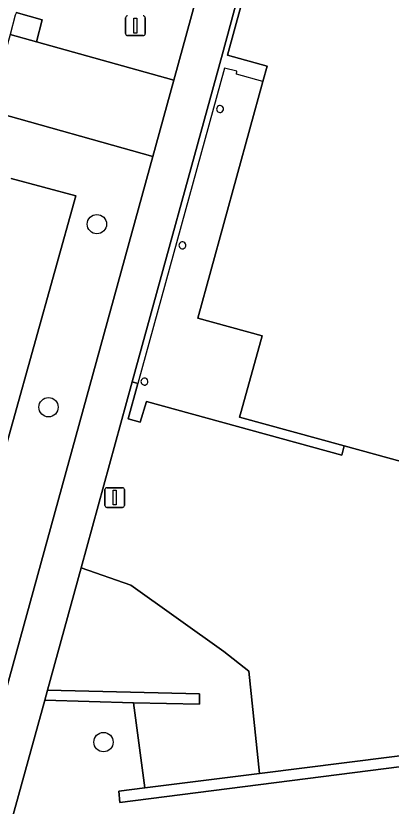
# Model space of a CAD drawing. Extents: x 159817 to 160765, y 380688 to 381638.
# Drawn here: x 160367.44 to 160386.42, y 380929.93 to 380969.87 of the extents above; entities that cross this region are included whole.
import ezdxf

# ---------------------------------------------------------------- set-up
doc = ezdxf.new("R2010")
doc.units = 0
for name, color, linetype in [('IMGEO_Boom', 7, 'Continuous'), ('IMGEO_Grasland_overig', 7, 'Continuous'), ('IMGEO_Groenvoorziening', 7, 'Continuous'), ('IMGEO_Lichtmast', 7, 'Continuous'), ('IMGEO_Muur', 7, 'Continuous'), ('IMGEO_Pand', 7, 'Continuous'), ('IMGEO_Pand_overbouw', 7, 'Continuous'), ('IMGEO_Parkeervlak_open', 7, 'Continuous'), ('IMGEO_Voetpad_gesloten', 7, 'Continuous'), ('IMGEO_Voetpad_open', 7, 'Continuous')]:
    doc.layers.add(name, color=color, linetype=linetype)

msp = doc.modelspace()

# ---------------------------------------------------------------- linework, layer by layer
at = {"layer": 'IMGEO_Boom'}
for centre in [(160371.536, 380959.341), (160369.09, 380950.091), (160371.871, 380933.167)]:
    msp.add_circle(centre, 0.489, dxfattribs=at)
at = {"layer": 'IMGEO_Grasland_overig'}
msp.add_lwpolyline([(160404.708, 380936.846), (160390.704, 380934.852), (160390.872, 380932.973), (160394.664, 380933.447), (160394.742, 380932.923), (160372.7, 380930.113), (160372.644, 380930.696), (160373.954, 380930.86), (160373.392, 380935.148), (160368.91, 380935.289), (160366.01, 380924.865), (160369.978, 380925.499)], dxfattribs=at)
at = {"layer": 'IMGEO_Groenvoorziening'}
for points in [[(160367.461, 380970.03), (160368.772, 380969.664), (160368.479, 380968.552), (160375.429, 380966.613), (160381.688, 380989.395)], [(160374.365, 380962.762), (160366.078, 380965.079), (160365.831, 380964.203)], [(160367.203, 380961.649), (160370.466, 380960.772), (160364.077, 380937.936), (160363.506, 380935.811), (160366.933, 380935.758), (160374.365, 380962.762)], [(160393.053, 380945.656), (160384.041, 380948.134), (160383.924, 380947.665), (160374.04, 380950.387), (160373.728, 380949.335), (160373.111, 380949.5), (160373.604, 380951.29), (160373.321, 380951.367), (160370.739, 380941.975), (160373.256, 380941.105), (160377.96, 380937.75), (160379.227, 380936.754), (160379.751, 380931.584), (160390.872, 380932.973)]]:
    msp.add_lwpolyline(points, dxfattribs=at)
msp.add_lwpolyline([(160379.227, 380936.754), (160377.96, 380937.75), (160373.256, 380941.105), (160370.739, 380941.975), (160369.04, 380935.791), (160376.724, 380935.6), (160376.721, 380935.083), (160373.392, 380935.148), (160373.954, 380930.86), (160379.751, 380931.584)], close=True, dxfattribs=at)
at = {"layer": 'IMGEO_Lichtmast'}
for p, q in [((160372.988, 380968.969), (160372.988, 380969.769)), ((160372.988, 380969.769), (160372.988, 380968.969)), ((160373.978, 380969.769), (160373.978, 380968.969)), ((160373.978, 380968.969), (160373.978, 380969.769)), ((160373.878, 380968.869), (160373.088, 380968.869)), ((160373.088, 380968.869), (160373.878, 380968.869)), ((160371.941, 380945.125), (160371.941, 380945.925)), ((160371.941, 380945.925), (160371.941, 380945.125)), ((160372.041, 380946.025), (160372.831, 380946.025)), ((160372.831, 380946.025), (160372.041, 380946.025)), ((160372.931, 380945.925), (160372.931, 380945.125)), ((160372.931, 380945.125), (160372.931, 380945.925)), ((160372.831, 380945.025), (160372.041, 380945.025)), ((160372.041, 380945.025), (160372.831, 380945.025))]:
    msp.add_line(p, q, dxfattribs=at)
for points in [[(160373.408, 380969.744), (160373.558, 380969.744), (160373.558, 380968.994), (160373.408, 380968.994), (160373.408, 380969.744)], [(160372.361, 380945.9), (160372.511, 380945.9), (160372.511, 380945.15), (160372.361, 380945.15), (160372.361, 380945.9)]]:
    msp.add_lwpolyline(points, dxfattribs=at)
for centre, start, end in [((160373.088, 380969.769), 90, 180), ((160373.088, 380969.769), 90, 180), ((160373.878, 380969.769), 0, 90), ((160373.878, 380969.769), 360, 90), ((160373.088, 380968.969), 180, 270), ((160373.088, 380968.969), 180, 270), ((160373.878, 380968.969), 270, 0), ((160373.878, 380968.969), 270, 0), ((160372.041, 380945.925), 90, 180), ((160372.041, 380945.925), 90, 180), ((160372.831, 380945.925), 0, 90), ((160372.831, 380945.925), 360, 90), ((160372.041, 380945.125), 180, 270), ((160372.041, 380945.125), 180, 270), ((160372.831, 380945.125), 270, 0), ((160372.831, 380945.125), 270, 0)]:
    msp.add_arc(centre, 0.1, start, end, dxfattribs=at)
at = {"layer": 'IMGEO_Muur'}
for points in [[(160368.91, 380935.289), (160373.392, 380935.148), (160376.721, 380935.083), (160376.724, 380935.6), (160369.04, 380935.791)], [(160372.644, 380930.696), (160372.7, 380930.113), (160394.742, 380932.923), (160394.664, 380933.447), (160390.872, 380932.973), (160379.751, 380931.584), (160373.954, 380930.86)]]:
    msp.add_lwpolyline(points, close=True, dxfattribs=at)
at = {"layer": 'IMGEO_Pand'}
msp.add_lwpolyline([(160379.829, 380974.047), (160378.142, 380967.872), (160380.144, 380967.323), (160379.928, 380966.55), (160376.64, 380954.589), (160379.889, 380953.705), (160378.836, 380949.869), (160378.754, 380949.586), (160384.041, 380948.134), (160393.053, 380945.656), (160394.149, 380949.533), (160397.846, 380948.488), (160400.935, 380947.662), (160404.924, 380946.567), (160448.166, 381104.192)], dxfattribs=at)
for centre, radius, start, end in [((160377.765, 380965.158), 0.175, 69.6859, 264.0032), ((160377.766, 380965.158), 0.175, 263.8467, 69.8423), ((160375.863, 380958.272), 0.175, 68.9613, 259.6908), ((160375.864, 380958.272), 0.175, 259.5485, 69.1036), ((160373.944, 380951.387), 0.178, 72.1278, 257.3056), ((160373.941, 380951.388), 0.179, 258.5001, 70.9333)]:
    msp.add_arc(centre, radius, start, end, dxfattribs=at)
at = {"layer": 'IMGEO_Pand_overbouw'}
msp.add_lwpolyline([(160373.111, 380949.5), (160373.728, 380949.335), (160374.04, 380950.387), (160383.924, 380947.665), (160384.041, 380948.134), (160378.754, 380949.586), (160378.836, 380949.869), (160379.889, 380953.705), (160376.64, 380954.589), (160379.928, 380966.55), (160378.592, 380966.914), (160378.621, 380967.065), (160377.99, 380967.216), (160373.604, 380951.29)], close=True, dxfattribs=at)
at = {"layer": 'IMGEO_Parkeervlak_open'}
msp.add_lwpolyline([(160360.828, 380938.846), (160362.534, 380938.369), (160364.077, 380937.936), (160370.466, 380960.772), (160367.203, 380961.649)], dxfattribs=at)
at = {"layer": 'IMGEO_Voetpad_gesloten'}
msp.add_lwpolyline([(160379.663, 380974.494), (160380.195, 380976.44), (160383.349, 380987.897), (160384.765, 380993.05), (160387.612, 381003.416), (160392.163, 381020.034), (160390.244, 381020.561), (160389.725, 381018.672), (160388.668, 381014.799), (160383.857, 380997.286), (160383.412, 380995.667), (160382.844, 380993.598), (160381.688, 380989.395), (160375.429, 380966.613), (160374.365, 380962.762), (160366.933, 380935.758), (160366.792, 380935.248), (160363.87, 380924.531), (160366.01, 380924.865), (160368.91, 380935.289), (160369.04, 380935.791), (160370.739, 380941.975), (160373.321, 380951.367), (160377.883, 380967.953)], close=True, dxfattribs=at)
at = {"layer": 'IMGEO_Voetpad_open'}
for points in [[(160379.889, 380953.705), (160376.64, 380954.589), (160379.928, 380966.55), (160380.144, 380967.323), (160378.142, 380967.872), (160379.829, 380974.047), (160380.996, 380973.708), (160385.065, 380972.623), (160385.446, 380973.998), (160384.984, 380974.113), (160385.23, 380975.073), (160380.195, 380976.44), (160379.663, 380974.494), (160377.883, 380967.953), (160373.321, 380951.367), (160373.604, 380951.29), (160373.111, 380949.5), (160373.728, 380949.335), (160374.04, 380950.387), (160383.924, 380947.665), (160384.041, 380948.134), (160378.754, 380949.586), (160378.836, 380949.869)], [(160368.772, 380969.664), (160367.461, 380970.03), (160367.435, 380969.967), (160367.411, 380969.903), (160367.152, 380968.922), (160368.479, 380968.552)], [(160375.429, 380966.613), (160368.479, 380968.552), (160367.152, 380968.922), (160366.078, 380965.079), (160374.365, 380962.762)]]:
    msp.add_lwpolyline(points, close=True, dxfattribs=at)
for centre, radius, start, end in [((160377.765, 380965.158), 0.175, 69.6859, 264.0032), ((160377.766, 380965.158), 0.175, 263.8467, 69.8423), ((160375.863, 380958.272), 0.175, 68.9613, 259.6908), ((160375.864, 380958.272), 0.175, 259.5485, 69.1036), ((160373.944, 380951.387), 0.178, 72.1278, 257.3056), ((160373.941, 380951.388), 0.179, 258.5001, 70.9333)]:
    msp.add_arc(centre, radius, start, end, dxfattribs=at)

doc.saveas('drawing.dxf')
